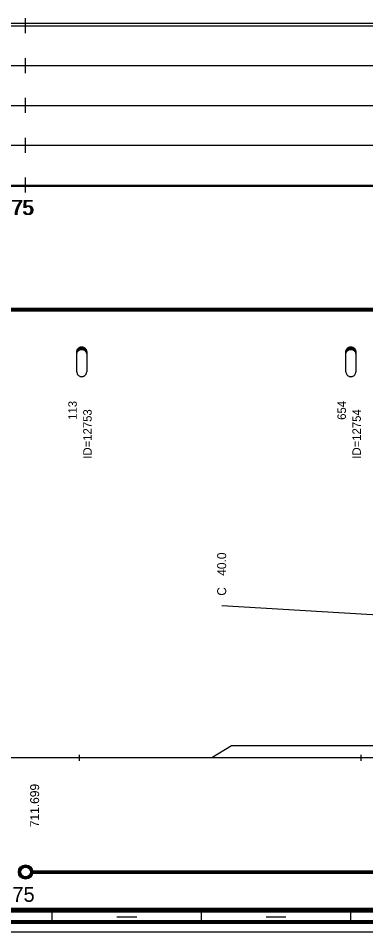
# Model space of a CAD drawing. Extents: x 2 to 10148, y 0 to 380.
# Drawn here: x 7798.2 to 7868, y 0 to 183.5 of the extents above; entities that cross this region are included whole.
import ezdxf

# ---------------------------------------------------------------- set-up
doc = ezdxf.new("R2010")
doc.units = 0
for name, color, linetype in [('CARA_S_OBJEKTY', 7, 'Continuous'), ('KRIV1_CARA', 7, 'Continuous'), ('KRIV1_TEXT', 7, 'Continuous'), ('OBJEKTY_TEXT', 7, 'Continuous'), ('OBJEKTY_TVAR', 7, 'Continuous'), ('RAM', 7, 'Continuous'), ('REZERVA', 7, 'Continuous'), ('RYCHL_A', 7, 'Continuous'), ('RYCHL_RASTR', 7, 'Continuous'), ('RYCHL_STAN', 7, 'Continuous'), ('STAN_CARA', 7, 'Continuous'), ('STAN_TEXT', 7, 'Continuous')]:
    doc.layers.add(name, color=color, linetype=linetype)

msp = doc.modelspace()

# ---------------------------------------------------------------- linework, layer by layer
for p, q in [((7810.42, 35.51), (7810.42, 34.32)), ((7867.01, 35.51), (7867.01, 34.32))]:
    msp.add_line(p, q)
at = {"layer": 'CARA_S_OBJEKTY'}
for p, q in [((6872.96, 125.25), (8072.18, 125.25)), ((6872.96, 125), (8072.18, 125)), ((6872.96, 124.75), (8072.18, 124.75))]:
    msp.add_line(p, q, dxfattribs=at)
at = {"layer": 'KRIV1_CARA'}
for p, q in [((7837.08, 35), (7841.08, 37.41)), ((7841.08, 37.41), (7902.07, 37.41)), ((6872.96, 35), (8072.18, 35))]:
    msp.add_line(p, q, dxfattribs=at)
at = {"layer": 'KRIV1_TEXT'}
msp.add_line((7871.58, 63.5), (7839.08, 65.5), dxfattribs=at)
at = {"layer": 'OBJEKTY_TVAR'}
for p, q in [((7810.6, 117.43), (7810.72, 117.47)), ((7810.65, 117.45), (7811.27, 117.45)), ((7810.72, 117.47), (7810.86, 117.49)), ((7810.86, 117.49), (7810.97, 117.5)), ((7810.97, 117.5), (7811.1, 117.49)), ((7811.1, 117.49), (7811.23, 117.46)), ((7811.23, 117.46), (7811.34, 117.43)), ((7864.68, 117.43), (7864.8, 117.47)), ((7864.73, 117.45), (7865.35, 117.45)), ((7864.8, 117.47), (7864.94, 117.49)), ((7864.94, 117.49), (7865.05, 117.5)), ((7865.05, 117.5), (7865.18, 117.49)), ((7865.18, 117.49), (7865.31, 117.46)), ((7865.31, 117.46), (7865.42, 117.43)), ((7809.96, 116.5), (7809.97, 116.65)), ((7809.96, 116.55), (7810.14, 116.55)), ((7809.96, 112.5), (7809.96, 116.5)), ((7809.96, 116.5), (7810.11, 116.5)), ((7809.96, 116.45), (7810.08, 116.45)), ((7809.96, 116.4), (7810.05, 116.4)), ((7809.96, 116.35), (7810.03, 116.35)), ((7809.96, 116.3), (7810.01, 116.3)), ((7809.96, 116.25), (7810, 116.25)), ((7809.96, 116.2), (7809.99, 116.2)), ((7809.96, 116.15), (7809.98, 116.15)), ((7809.96, 115.98), (7809.97, 116.13)), ((7809.96, 116.1), (7809.97, 116.1)), ((7809.97, 116.65), (7810.01, 116.81)), ((7809.97, 116.65), (7810.22, 116.65)), ((7809.97, 116.6), (7810.18, 116.6)), ((7809.97, 116.13), (7810.01, 116.28)), ((7809.98, 116.7), (7810.27, 116.7)), ((7809.99, 116.75), (7810.33, 116.75)), ((7810.01, 116.81), (7810.07, 116.95)), ((7810.01, 116.8), (7810.39, 116.8)), ((7810.01, 116.28), (7810.07, 116.43)), ((7810.02, 116.85), (7810.47, 116.85)), ((7810.04, 116.9), (7810.58, 116.9)), ((7810.07, 116.95), (7810.13, 117.06)), ((7810.07, 116.95), (7810.73, 116.95)), ((7810.07, 116.43), (7810.13, 116.53)), ((7810.09, 117), (7811.83, 117)), ((7810.12, 117.05), (7811.8, 117.05)), ((7810.13, 117.06), (7810.22, 117.18)), ((7810.13, 116.53), (7810.22, 116.65)), ((7810.16, 117.1), (7811.76, 117.1)), ((7810.2, 117.15), (7811.72, 117.15)), ((7810.22, 117.18), (7810.31, 117.26)), ((7810.22, 116.65), (7810.31, 116.74)), ((7810.25, 117.2), (7811.67, 117.2)), ((7810.3, 117.25), (7811.62, 117.25)), ((7810.31, 117.26), (7810.44, 117.35)), ((7810.31, 116.74), (7810.44, 116.83)), ((7810.36, 117.3), (7811.56, 117.3)), ((7810.43, 117.35), (7811.49, 117.35)), ((7810.44, 117.35), (7810.57, 117.42)), ((7810.44, 116.83), (7810.57, 116.9)), ((7810.52, 117.4), (7811.4, 117.4)), ((7810.57, 117.42), (7810.6, 117.43)), ((7810.57, 116.9), (7810.6, 116.91)), ((7810.6, 116.91), (7810.72, 116.95)), ((7810.72, 116.95), (7810.86, 116.97)), ((7810.86, 116.97), (7810.97, 116.98)), ((7810.97, 116.98), (7811.1, 116.97)), ((7811.1, 116.97), (7811.23, 116.94)), ((7811.19, 116.95), (7811.85, 116.95)), ((7811.23, 116.94), (7811.34, 116.9)), ((7811.34, 117.43), (7811.45, 117.37)), ((7811.34, 116.9), (7811.88, 116.9)), ((7811.34, 116.9), (7811.45, 116.85)), ((7811.45, 117.37), (7811.52, 117.32)), ((7811.45, 116.85), (7811.9, 116.85)), ((7811.45, 116.85), (7811.52, 116.8)), ((7811.52, 117.32), (7811.67, 117.21)), ((7811.52, 116.8), (7811.67, 116.68)), ((7811.53, 116.8), (7811.91, 116.8)), ((7811.59, 116.75), (7811.93, 116.75)), ((7811.65, 116.7), (7811.94, 116.7)), ((7811.67, 117.21), (7811.75, 117.11)), ((7811.67, 116.68), (7811.75, 116.59)), ((7811.7, 116.65), (7811.95, 116.65)), ((7811.74, 116.6), (7811.95, 116.6)), ((7811.75, 117.11), (7811.84, 116.98)), ((7811.75, 116.59), (7811.84, 116.46)), ((7811.78, 116.55), (7811.96, 116.55)), ((7811.81, 116.5), (7811.96, 116.5)), ((7811.84, 116.98), (7811.88, 116.89)), ((7811.84, 116.46), (7811.88, 116.37)), ((7811.84, 116.45), (7811.96, 116.45)), ((7811.87, 116.4), (7811.96, 116.4)), ((7811.88, 116.89), (7811.92, 116.77)), ((7811.88, 116.37), (7811.92, 116.24)), ((7811.89, 116.35), (7811.96, 116.35)), ((7811.91, 116.3), (7811.96, 116.3)), ((7811.92, 116.77), (7811.95, 116.65)), ((7811.92, 116.25), (7811.96, 116.25)), ((7811.92, 116.24), (7811.95, 116.13)), ((7811.93, 116.2), (7811.96, 116.2)), ((7811.94, 116.15), (7811.96, 116.15)), ((7811.95, 116.65), (7811.96, 116.56)), ((7811.95, 116.13), (7811.96, 116.03)), ((7811.95, 116.1), (7811.96, 116.1)), ((7811.96, 116.56), (7811.96, 116.5)), ((7811.96, 116.5), (7811.96, 112.5)), ((7811.96, 116.03), (7811.96, 115.98)), ((7864.04, 116.5), (7864.05, 116.65)), ((7864.04, 116.55), (7864.22, 116.55)), ((7864.04, 112.5), (7864.04, 116.5)), ((7864.04, 116.5), (7864.19, 116.5)), ((7864.04, 116.45), (7864.16, 116.45)), ((7864.04, 116.4), (7864.13, 116.4)), ((7864.04, 116.35), (7864.11, 116.35)), ((7864.04, 116.3), (7864.09, 116.3)), ((7864.04, 116.25), (7864.08, 116.25)), ((7864.04, 116.2), (7864.07, 116.2)), ((7864.04, 116.15), (7864.06, 116.15)), ((7864.04, 115.98), (7864.05, 116.13)), ((7864.04, 116.1), (7864.05, 116.1)), ((7864.05, 116.65), (7864.09, 116.81)), ((7864.05, 116.65), (7864.3, 116.65)), ((7864.05, 116.6), (7864.26, 116.6)), ((7864.05, 116.13), (7864.09, 116.28)), ((7864.06, 116.7), (7864.35, 116.7)), ((7864.07, 116.75), (7864.41, 116.75)), ((7864.09, 116.81), (7864.15, 116.95)), ((7864.09, 116.8), (7864.47, 116.8)), ((7864.09, 116.28), (7864.15, 116.43)), ((7864.1, 116.85), (7864.55, 116.85)), ((7864.12, 116.9), (7864.66, 116.9)), ((7864.15, 116.95), (7864.21, 117.06)), ((7864.15, 116.95), (7864.81, 116.95)), ((7864.15, 116.43), (7864.21, 116.53)), ((7864.17, 117), (7865.91, 117)), ((7864.2, 117.05), (7865.88, 117.05)), ((7864.21, 117.06), (7864.3, 117.18)), ((7864.21, 116.53), (7864.3, 116.65)), ((7864.24, 117.1), (7865.84, 117.1)), ((7864.28, 117.15), (7865.8, 117.15)), ((7864.3, 117.18), (7864.39, 117.26)), ((7864.3, 116.65), (7864.39, 116.74)), ((7864.33, 117.2), (7865.75, 117.2)), ((7864.38, 117.25), (7865.7, 117.25)), ((7864.39, 117.26), (7864.52, 117.35)), ((7864.39, 116.74), (7864.52, 116.83)), ((7864.44, 117.3), (7865.64, 117.3)), ((7864.51, 117.35), (7865.57, 117.35)), ((7864.52, 117.35), (7864.65, 117.42)), ((7864.52, 116.83), (7864.65, 116.9)), ((7864.6, 117.4), (7865.48, 117.4)), ((7864.65, 117.42), (7864.68, 117.43)), ((7864.65, 116.9), (7864.68, 116.91)), ((7864.68, 116.91), (7864.8, 116.95)), ((7864.8, 116.95), (7864.94, 116.97)), ((7864.94, 116.97), (7865.05, 116.98)), ((7865.05, 116.98), (7865.18, 116.97)), ((7865.18, 116.97), (7865.31, 116.94)), ((7865.27, 116.95), (7865.93, 116.95)), ((7865.31, 116.94), (7865.42, 116.9)), ((7865.42, 117.43), (7865.53, 117.37)), ((7865.42, 116.9), (7865.96, 116.9)), ((7865.42, 116.9), (7865.53, 116.85)), ((7865.53, 117.37), (7865.6, 117.32)), ((7865.53, 116.85), (7865.98, 116.85)), ((7865.53, 116.85), (7865.6, 116.8)), ((7865.6, 117.32), (7865.75, 117.21)), ((7865.6, 116.8), (7865.75, 116.68)), ((7865.61, 116.8), (7865.99, 116.8)), ((7865.67, 116.75), (7866.01, 116.75)), ((7865.73, 116.7), (7866.02, 116.7)), ((7865.75, 117.21), (7865.83, 117.11)), ((7865.75, 116.68), (7865.83, 116.59)), ((7865.78, 116.65), (7866.03, 116.65)), ((7865.82, 116.6), (7866.03, 116.6)), ((7865.83, 117.11), (7865.92, 116.98)), ((7865.83, 116.59), (7865.92, 116.46)), ((7865.86, 116.55), (7866.04, 116.55)), ((7865.89, 116.5), (7866.04, 116.5)), ((7865.92, 116.98), (7865.96, 116.89)), ((7865.92, 116.46), (7865.96, 116.37)), ((7865.92, 116.45), (7866.04, 116.45)), ((7865.95, 116.4), (7866.04, 116.4)), ((7865.96, 116.89), (7866, 116.77)), ((7865.96, 116.37), (7866, 116.24)), ((7865.97, 116.35), (7866.04, 116.35)), ((7865.99, 116.3), (7866.04, 116.3)), ((7866, 116.77), (7866.03, 116.65)), ((7866, 116.25), (7866.04, 116.25)), ((7866, 116.24), (7866.03, 116.13)), ((7866.01, 116.2), (7866.04, 116.2)), ((7866.02, 116.15), (7866.04, 116.15)), ((7866.03, 116.65), (7866.04, 116.56)), ((7866.03, 116.13), (7866.04, 116.03)), ((7866.03, 116.1), (7866.04, 116.1)), ((7866.04, 116.56), (7866.04, 116.5)), ((7866.04, 116.5), (7866.04, 112.5)), ((7866.04, 116.03), (7866.04, 115.98)), ((7809.96, 112.5), (7809.97, 112.35)), ((7809.97, 112.35), (7810.01, 112.2)), ((7810.01, 112.2), (7810.07, 112.05)), ((7810.07, 112.05), (7810.13, 111.95)), ((7810.13, 111.95), (7810.22, 111.83)), ((7811.75, 111.9), (7811.84, 112.02)), ((7811.84, 112.02), (7811.88, 112.11)), ((7811.88, 112.11), (7811.92, 112.24)), ((7811.92, 112.24), (7811.95, 112.35)), ((7811.95, 112.35), (7811.96, 112.45)), ((7811.96, 112.45), (7811.96, 112.5)), ((7864.04, 112.5), (7864.05, 112.35)), ((7864.05, 112.35), (7864.09, 112.2)), ((7864.09, 112.2), (7864.15, 112.05)), ((7864.15, 112.05), (7864.21, 111.95)), ((7864.21, 111.95), (7864.3, 111.83)), ((7865.83, 111.9), (7865.92, 112.02)), ((7865.92, 112.02), (7865.96, 112.11)), ((7865.96, 112.11), (7866, 112.24)), ((7866, 112.24), (7866.03, 112.35)), ((7866.03, 112.35), (7866.04, 112.45)), ((7866.04, 112.45), (7866.04, 112.5)), ((7810.22, 111.83), (7810.31, 111.74)), ((7810.31, 111.74), (7810.44, 111.65)), ((7810.44, 111.65), (7810.57, 111.58)), ((7810.57, 111.58), (7810.6, 111.57)), ((7810.6, 111.57), (7810.72, 111.53)), ((7810.72, 111.53), (7810.86, 111.51)), ((7810.86, 111.51), (7810.97, 111.5)), ((7810.97, 111.5), (7811.1, 111.51)), ((7811.1, 111.51), (7811.23, 111.54)), ((7811.23, 111.54), (7811.34, 111.58)), ((7811.34, 111.58), (7811.45, 111.63)), ((7811.45, 111.63), (7811.52, 111.68)), ((7811.52, 111.68), (7811.67, 111.8)), ((7811.67, 111.8), (7811.75, 111.9)), ((7864.3, 111.83), (7864.39, 111.74)), ((7864.39, 111.74), (7864.52, 111.65)), ((7864.52, 111.65), (7864.65, 111.58)), ((7864.65, 111.58), (7864.68, 111.57)), ((7864.68, 111.57), (7864.8, 111.53)), ((7864.8, 111.53), (7864.94, 111.51)), ((7864.94, 111.51), (7865.05, 111.5)), ((7865.05, 111.5), (7865.18, 111.51)), ((7865.18, 111.51), (7865.31, 111.54)), ((7865.31, 111.54), (7865.42, 111.58)), ((7865.42, 111.58), (7865.53, 111.63)), ((7865.53, 111.63), (7865.6, 111.68)), ((7865.6, 111.68), (7865.75, 111.8)), ((7865.75, 111.8), (7865.83, 111.9))]:
    msp.add_line(p, q, dxfattribs=at)
at = {"layer": 'RAM'}
for p, q in [((6872.96, 4.75), (8072.18, 4.75)), ((6872.96, 4.5), (8072.18, 4.5)), ((6872.96, 4.25), (8072.18, 4.25)), ((6872.96, 4), (8072.18, 4)), ((7805, 2), (7805, 4)), ((7835, 2), (7835, 4)), ((7865, 2), (7865, 4)), ((6872.96, 2.25), (8072.18, 2.25)), ((6872.96, 2), (8072.18, 2)), ((7818, 3), (7822, 3)), ((7848, 3), (7852, 3)), ((6872.96, 1.75), (8072.18, 1.75)), ((6872.96, 0), (8072.18, 0))]:
    msp.add_line(p, q, dxfattribs=at)
at = {"layer": 'REZERVA'}
for radius in [1.45, 1.4, 1.35, 1.3, 1.25, 1.2, 1.15, 1.1, 1.05, 1]:
    msp.add_circle((7799.68, 12), radius, dxfattribs=at)
at = {"layer": 'RYCHL_A'}
msp.add_line((7607.68, 182.5), (7998.28, 182.5), dxfattribs=at)
at = {"layer": 'RYCHL_RASTR'}
for p, q in [((7799.68, 180.5), (7799.68, 183.5)), ((6869.05, 182), (8074.39, 182)), ((7799.68, 172.5), (7799.68, 175.5)), ((6869.05, 174), (8074.39, 174)), ((7799.68, 164.5), (7799.68, 167.5)), ((6869.05, 166), (8074.4, 166)), ((6869.05, 158), (8074.39, 158)), ((7799.68, 156.5), (7799.68, 159.5)), ((7799.68, 148.5), (7799.68, 151.5)), ((6872.96, 150), (8072.18, 150)), ((6872.96, 149.75), (8072.18, 149.75))]:
    msp.add_line(p, q, dxfattribs=at)
at = {"layer": 'STAN_CARA'}
for p, q in [((7801.18, 12.25), (8072.18, 12.25)), ((7801.18, 12), (8072.18, 12)), ((7801.18, 12), (8072.18, 12)), ((7801.18, 11.75), (8072.18, 11.75))]:
    msp.add_line(p, q, dxfattribs=at)

# ---------------------------------------------------------------- texts
at = {"layer": 'KRIV1_TEXT'}
for s, p in [('40.0', (7839.98, 71.5)), ('C', (7839.98, 67.5)), ('711.699', (7802.4, 21))]:
    msp.add_text(s, height=1.8, rotation=90, dxfattribs=at).set_placement(p)
at = {"layer": 'OBJEKTY_TEXT'}
for s, p in [('113', (7809.96, 102.83)), ('654', (7864.04, 102.83)), ('ID=12753', (7812.96, 95.03)), ('ID=12754', (7867.04, 95.03))]:
    msp.add_text(s, height=1.7, rotation=90, dxfattribs=at).set_placement(p)
at = {"layer": 'RYCHL_STAN'}
for p in [(7796.74, 144), (7796.99, 144)]:
    msp.add_text('75', height=3, dxfattribs=at).set_placement(p)
at = {"layer": 'STAN_TEXT'}
msp.add_text('75', height=3, dxfattribs=at).set_placement((7797.04, 6))

doc.saveas('drawing.dxf')
